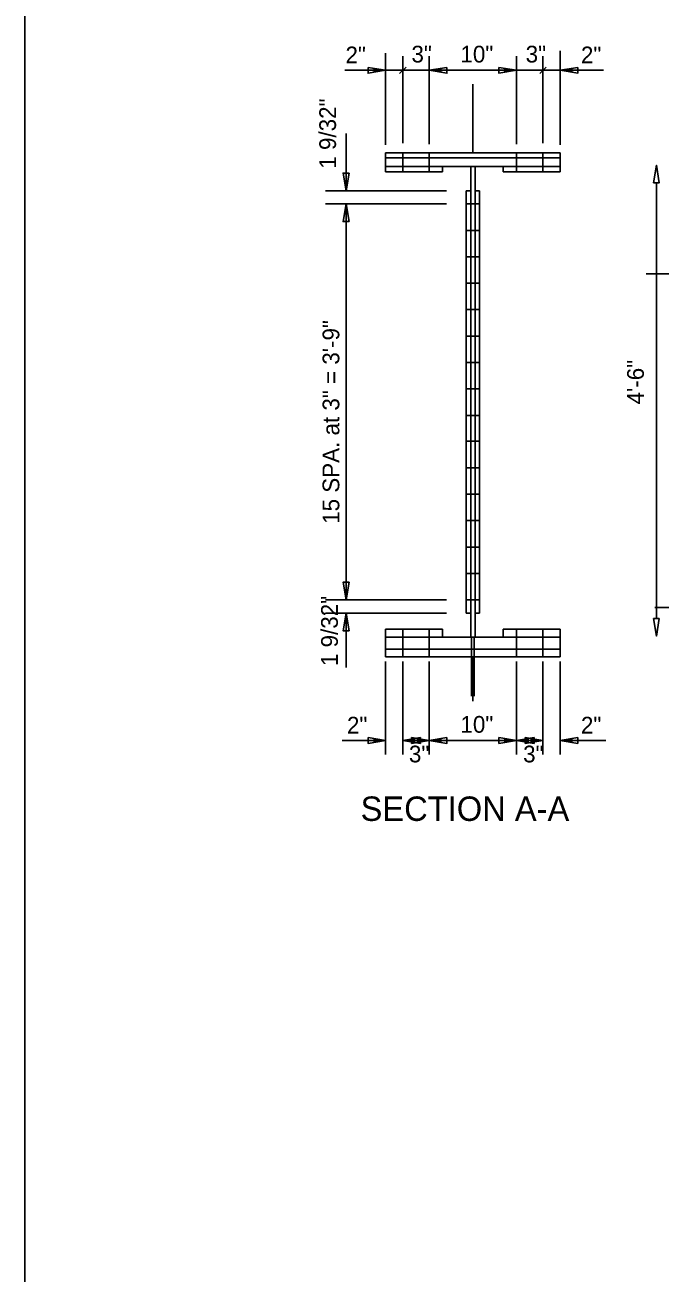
# Model space of a CAD drawing. Extents: x 4944 to 17449, y 3824 to 49087.
# Drawn here: x 6218 to 6655, y 9172 to 10031 of the extents above; entities that cross this region are included whole.
import ezdxf

# ---------------------------------------------------------------- set-up
doc = ezdxf.new("R2010")
doc.units = 0
for name, color, linetype in [('1', 7, 'Continuous'), ('36_S_LINES', 7, 'Continuous'), ('3A', 7, 'Continuous'), ('BEAM', 7, 'Continuous'), ('Level 14', 7, 'Continuous'), ('Level 25', 7, 'Continuous')]:
    doc.layers.add(name, color=color, linetype=linetype)

msp = doc.modelspace()

# ---------------------------------------------------------------- linework, layer by layer
at = {"layer": '1'}
for points in [[(6478.01, 9929.74), (6478.01, 9942.87)], [(6496.2, 9929.74), (6496.2, 9942.87)], [(6556.2, 9929.74), (6556.2, 9942.87)], [(6574.4, 9929.74), (6574.4, 9942.87)], [(6521.66, 9907.75), (6530.75, 9907.75)], [(6521.66, 9889.55), (6530.75, 9889.55)], [(6521.66, 9871.36), (6530.75, 9871.36)], [(6521.66, 9853.17), (6530.75, 9853.17)], [(6521.66, 9834.97), (6530.75, 9834.97)], [(6521.66, 9816.78), (6530.75, 9816.78)], [(6521.66, 9798.59), (6530.75, 9798.59)], [(6521.66, 9780.4), (6530.75, 9780.4)], [(6521.66, 9762.2), (6530.75, 9762.2)], [(6521.66, 9744.4), (6530.75, 9744.4)], [(6521.66, 9726.2), (6530.75, 9726.2)], [(6521.66, 9708.01), (6530.75, 9708.01)], [(6521.66, 9689.82), (6530.75, 9689.82)], [(6521.66, 9671.62), (6530.75, 9671.62)], [(6521.66, 9653.43), (6530.75, 9653.43)], [(6521.66, 9635.24), (6530.75, 9635.24)], [(6478.01, 9595.99), (6478.01, 9615.12)], [(6496.2, 9595.99), (6496.2, 9615.12)], [(6556.2, 9595.99), (6556.2, 9615.12)], [(6574.4, 9595.99), (6574.4, 9615.12)]]:
    msp.add_lwpolyline(points, dxfattribs=at)
at = {"layer": '36_S_LINES'}
for p, q in [((6466.2, 9948.44), (6466.2, 10011.48)), ((6586.2, 9948.44), (6586.2, 10013.18)), ((6466.2, 9999.68), (6438.11, 9999.68)), ((6466.2, 9999.68), (6496.2, 9999.68)), ((6480.26, 10001.93), (6475.76, 9997.43)), ((6556.2, 9999.68), (6496.2, 9999.68)), ((6556.2, 9999.68), (6586.2, 9999.68)), ((6576.65, 10001.93), (6572.15, 9997.43)), ((6586.2, 9999.68), (6616.02, 9999.68)), ((6438.98, 9916.84), (6438.98, 9956.18)), ((6508.15, 9916.84), (6424.94, 9916.84)), ((6438.98, 9907.75), (6438.98, 9635.24)), ((6894.86, 9859.62), (6645.5, 9859.62)), ((6871.69, 9629.95), (6651.24, 9629.95)), ((6508.15, 9626.14), (6424.94, 9626.14)), ((6438.98, 9626.14), (6438.98, 9588.65)), ((6466.2, 9592.93), (6466.2, 9528.83)), ((6586.2, 9592.93), (6586.2, 9528.83)), ((6466.2, 9538.46), (6436.38, 9538.46)), ((6478.01, 9538.46), (6496.2, 9538.46)), ((6556.2, 9538.46), (6496.2, 9538.46)), ((6574.4, 9538.46), (6556.2, 9538.46)), ((6586.2, 9538.46), (6617.74, 9538.46))]:
    msp.add_line(p, q, dxfattribs=at)
for points in [[(6454.08, 10001.7), (6454.08, 9997.66), (6466.2, 9999.68)], [(6458.21, 9998.67), (6458.21, 10000.69), (6466.2, 9999.68)], [(6458.21, 10000.69), (6458.21, 9998.67), (6466.2, 9999.68)], [(6508.33, 10001.7), (6508.33, 9997.66), (6496.2, 9999.68)], [(6504.2, 9998.67), (6504.2, 10000.69), (6496.2, 9999.68)], [(6504.2, 10000.69), (6504.2, 9998.67), (6496.2, 9999.68)], [(6544.08, 10001.7), (6544.08, 9997.66), (6556.2, 9999.68)], [(6548.21, 9998.67), (6548.21, 10000.69), (6556.2, 9999.68)], [(6548.21, 10000.69), (6548.21, 9998.67), (6556.2, 9999.68)], [(6598.33, 10001.7), (6598.33, 9997.66), (6586.2, 9999.68)], [(6594.2, 9998.67), (6594.2, 10000.69), (6586.2, 9999.68)], [(6594.2, 10000.69), (6594.2, 9998.67), (6586.2, 9999.68)], [(6441, 9928.97), (6436.96, 9928.97), (6438.98, 9916.84)], [(6441, 9895.62), (6436.96, 9895.62), (6438.98, 9907.75)], [(6441, 9647.37), (6436.96, 9647.37), (6438.98, 9635.24)], [(6441, 9614.01), (6436.96, 9614.01), (6438.98, 9626.14)], [(6454.08, 9540.48), (6454.08, 9536.44), (6466.2, 9538.46)], [(6458.21, 9539.47), (6458.21, 9537.45), (6466.2, 9538.46)], [(6490.14, 9540.48), (6490.14, 9536.44), (6478.01, 9538.46)], [(6486.01, 9539.47), (6486.01, 9537.45), (6478.01, 9538.46)], [(6484.08, 9540.48), (6484.08, 9536.44), (6496.2, 9538.46)], [(6488.21, 9539.47), (6488.21, 9537.45), (6496.2, 9538.46)], [(6508.33, 9540.48), (6508.33, 9536.44), (6496.2, 9538.46)], [(6504.2, 9539.47), (6504.2, 9537.45), (6496.2, 9538.46)], [(6544.08, 9540.48), (6544.08, 9536.44), (6556.2, 9538.46)], [(6548.21, 9539.47), (6548.21, 9537.45), (6556.2, 9538.46)], [(6568.33, 9540.48), (6568.33, 9536.44), (6556.2, 9538.46)], [(6564.2, 9539.47), (6564.2, 9537.45), (6556.2, 9538.46)], [(6562.27, 9540.48), (6562.27, 9536.44), (6574.4, 9538.46)], [(6566.4, 9539.47), (6566.4, 9537.45), (6574.4, 9538.46)], [(6598.33, 9540.48), (6598.33, 9536.44), (6586.2, 9538.46)], [(6594.2, 9539.47), (6594.2, 9537.45), (6586.2, 9538.46)]]:
    msp.add_lwpolyline(points, close=True, dxfattribs=at)
at = {"layer": '3A'}
for p, q in [((6478.01, 9949.51), (6478.01, 10009.31)), ((6496.2, 9948.76), (6496.2, 10009.31)), ((6556.2, 9948.76), (6556.2, 10009.31)), ((6574.4, 9949.51), (6574.4, 10009.31)), ((6508.15, 9907.75), (6424.94, 9907.75)), ((6508.15, 9635.24), (6424.94, 9635.24)), ((6478.01, 9592.93), (6478.01, 9528.83)), ((6496.2, 9592.93), (6496.2, 9528.83)), ((6556.2, 9592.93), (6556.2, 9528.83)), ((6574.4, 9592.93), (6574.4, 9528.83))]:
    msp.add_line(p, q, dxfattribs=at)
at = {"layer": 'DEFPOINTS'}
for p, q in [((6526.2, 9942.87), (6526.2, 9990.19)), ((6652.44, 9622.33), (6652.44, 9922.33)), ((6525.27, 9609.49), (6525.27, 9569.07)), ((6527.14, 9609.49), (6527.14, 9569.07)), ((6526.2, 9595.99), (6526.2, 9569.07)), ((6526.2, 9590.23), (6526.2, 9565.45))]:
    msp.add_line(p, q, dxfattribs=at)
for points in [[(6650.44, 9922.33), (6652.44, 9934.33), (6654.44, 9922.33)], [(6654.44, 9622.33), (6652.44, 9610.33), (6650.44, 9622.33)]]:
    msp.add_lwpolyline(points, close=True, dxfattribs=at)
at = {"layer": 'Level 14'}
msp.add_lwpolyline([(9242.13, 8492.29), (6218.13, 8492.29), (6218.13, 10508.29), (9242.13, 10508.29)], close=True, dxfattribs=at)
at = {"layer": 'Level 25'}
for p, q in [((6466.2, 9942.87), (6586.2, 9942.87)), ((6466.2, 9942.87), (6466.2, 9929.74)), ((6466.2, 9939.49), (6586.2, 9939.49)), ((6586.2, 9942.87), (6586.2, 9929.74)), ((6466.2, 9933.49), (6586.2, 9933.49)), ((6466.2, 9929.74), (6505.3, 9929.74)), ((6505.3, 9933.49), (6505.3, 9929.74)), ((6524.69, 9933.49), (6524.69, 9609.49)), ((6527.72, 9933.49), (6527.72, 9609.49)), ((6547.11, 9933.49), (6547.11, 9929.74)), ((6547.11, 9929.74), (6586.2, 9929.74)), ((6521.66, 9916.84), (6521.66, 9626.14)), ((6524.69, 9916.84), (6521.66, 9916.84)), ((6530.75, 9916.84), (6527.72, 9916.84)), ((6530.75, 9916.84), (6530.75, 9626.14)), ((6524.69, 9626.14), (6521.66, 9626.14)), ((6530.75, 9626.14), (6527.72, 9626.14)), ((6466.2, 9615.12), (6505.3, 9615.12)), ((6466.2, 9615.12), (6466.2, 9595.99)), ((6505.3, 9615.12), (6505.3, 9609.49)), ((6547.11, 9615.12), (6586.2, 9615.12)), ((6547.11, 9615.12), (6547.11, 9609.49)), ((6586.2, 9615.12), (6586.2, 9595.99)), ((6466.2, 9609.49), (6586.2, 9609.49)), ((6466.2, 9601.24), (6586.2, 9601.24)), ((6466.2, 9595.99), (6586.2, 9595.99))]:
    msp.add_line(p, q, dxfattribs=at)

# ---------------------------------------------------------------- texts
at = {"layer": '3A'}
for s, p in [('2"', (6438.58, 10004.49)), ('3"', (6483.96, 10005.05)), ('10"', (6517.64, 10005.05)), ('3"', (6562.51, 10005.05)), ('2"', (6600.51, 10004.49)), ('2"', (6439.58, 9543.26)), ('10"', (6517.64, 9543.83)), ('2"', (6600.51, 9543.26)), ('3"', (6482.22, 9523.43)), ('3"', (6560.76, 9523.43))]:
    msp.add_text(s, height=11.52, dxfattribs=at).set_placement(p)
for s, p in [('1 9/32"', (6432.07, 9931.98)), ('15 SPA. at 3" = 3\'-9"', (6434.34, 9687.58)), ('1 9/32"', (6433.33, 9589.7))]:
    msp.add_text(s, height=11.52, rotation=90, dxfattribs=at).set_placement(p)
at = {"layer": 'BEAM'}
msp.add_text('SECTION A-A', height=16.8, dxfattribs=at).set_placement((6448.97, 9483.16))
at = {"layer": 'DEFPOINTS'}
msp.add_text('4\'-6"', height=11.52, rotation=90, dxfattribs=at).set_placement((6643.8, 9769.74))

doc.saveas('drawing.dxf')
